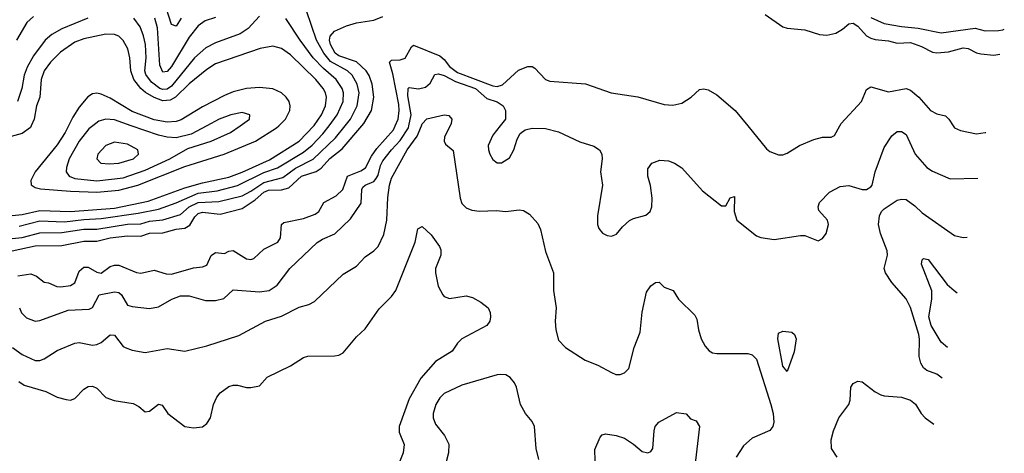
# Model space of a CAD drawing. Header units: inches. Extents: x 1173000 to 1307049, y 522583 to 678455.
# Tile 329 of 617: x 1301099 to 1305577, y 528508 to 530483. Entities that reach past the tile are written whole.
import ezdxf

# ---------------------------------------------------------------- set-up
doc = ezdxf.new("R2010")
doc.units = ezdxf.units.IN
doc.header["$MEASUREMENT"] = 0
doc.layers.add('B3502', color=7, linetype='Continuous')
doc.layers.add('B3503', color=7, linetype='Continuous')

msp = doc.modelspace()

# ---------------------------------------------------------------- linework, layer by layer
at = {"layer": 'B3502', "color": 5}
for points, elevation in [([(1301151.8, 530000), (1301148.1, 529991.9), (1301110, 529965.1), (1301010, 529936.9)], 1080), ([(1301030, 529423), (1301170, 529453), (1301290, 529455.2), (1301390, 529473.9), (1301450, 529474.1), (1301510.1, 529490.1), (1301590, 529498.7), (1301650, 529496.7), (1301690, 529511.2), (1301750, 529511.8), (1301810, 529529.1), (1301850, 529533.6), (1301872.1, 529547.9), (1301894.8, 529585.2), (1301910, 529599.8), (1301930, 529605.7), (1302010, 529597.4), (1302110, 529623.3), (1302170, 529663), (1302210, 529697.3), (1302230, 529706.5), (1302290, 529708.3), (1302322.7, 529717.3), (1302381.2, 529770), (1302448, 529792), (1302470, 529807.3), (1302510, 529851.5), (1302565.7, 529894.3), (1302655.4, 530000)], 1020), ([(1301050, 529484.6), (1301110, 529490.6), (1301190, 529512.3), (1301290, 529513.3), (1301390, 529529.3), (1301450, 529529.3), (1301590, 529551), (1301650, 529553.7), (1301690, 529565.4), (1301750, 529570.9), (1301830, 529596.2), (1301870, 529630), (1301910, 529649.8), (1302005.2, 529654.8), (1302110, 529680.6), (1302150, 529701.3), (1302210, 529741.4), (1302295.9, 529764.1), (1302353.9, 529806.1), (1302432.9, 529847.1), (1302534.8, 529945.2), (1302579.1, 530000)], 1040), ([(1301050.3, 529590.3), (1301110, 529596.2), (1301190, 529613.7), (1301330, 529609.3), (1301530, 529625), (1301683.1, 529656.9), (1301850, 529717.5), (1301930, 529740.2), (1302050, 529766.4), (1302110, 529788.5), (1302235, 529845), (1302369.5, 529930), (1302436.6, 530000)], 1080), ([(1301066.4, 528990), (1301110, 528958), (1301170, 528930.2), (1301190, 528930.2), (1301210, 528938.2), (1301270, 528976.5), (1301350, 529009.2), (1301370, 529013), (1301430, 529000.2), (1301450, 529004), (1301470, 529012.5), (1301510, 529048), (1301530, 529045.8), (1301570, 528994.3), (1301578, 528990), (1301610, 528977.8), (1301670, 528966.9), (1301770, 528984.9), (1301850, 528974), (1301950, 528996.9), (1302095.2, 529044.8), (1302216.2, 529110), (1302290, 529132.3), (1302370, 529174.3), (1302413.6, 529186.4), (1302440.2, 529199.8), (1302570, 529323.6), (1302630, 529360.2), (1302670, 529402.3), (1302709.8, 529430.2), (1302729.8, 529450.2), (1302755, 529505), (1302769.2, 529570), (1302772.8, 529672.8), (1302780.5, 529730), (1302790, 529760.7), (1302861.9, 529890), (1302906.8, 529953.2), (1302926.5, 530000)], 940), ([(1301090, 529316.1), (1301150, 529325), (1301175.4, 529315.4), (1301210, 529287.6), (1301230, 529284), (1301267.4, 529267.4), (1301286, 529266), (1301330, 529273.1), (1301350, 529284), (1301370, 529338), (1301390, 529355.7), (1301410, 529355.4), (1301450, 529333.3), (1301470, 529329), (1301510, 529359.1), (1301530, 529365.3), (1301550, 529364.7), (1301630, 529331.3), (1301650, 529328.7), (1301710, 529341.7), (1301764.8, 529324.8), (1301790, 529323.8), (1301890, 529352.7), (1301930, 529356.8), (1301950, 529364.7), (1301970.5, 529409.5), (1301990, 529423), (1302030, 529418.8), (1302050, 529429.3), (1302070, 529431.5), (1302130, 529393.6), (1302150, 529390.2), (1302164.4, 529395.6), (1302210, 529438.2), (1302273.5, 529470), (1302285, 529490), (1302289.9, 529550), (1302300.9, 529559.1), (1302390, 529577.9), (1302442.9, 529597.1), (1302459, 529610), (1302482.8, 529650), (1302538.5, 529681.5), (1302568.8, 529710), (1302589.1, 529770.9), (1302650, 529794.8), (1302671.4, 529808.6), (1302698.7, 529861.3), (1302723.4, 529896.6), (1302798.5, 529981.5), (1302807, 530000)], 980), ([(1301096.6, 529543.4), (1301190, 529567.5), (1301302, 529562), (1301390, 529573.7), (1301470, 529578.2), (1301637.9, 529602.1), (1301730, 529620.7), (1301810, 529649.2), (1301910, 529692.5), (1301996.7, 529703.3), (1302090, 529727.6), (1302210, 529786.4), (1302271.2, 529808.8), (1302390, 529880.2), (1302428.4, 529911.6), (1302477.5, 529962.5), (1302505.8, 530000)], 1060), ([(1301097.8, 529170), (1301107.2, 529147.2), (1301130, 529124.7), (1301170, 529110.2), (1301190, 529112.3), (1301320, 529160), (1301415.2, 529164.8), (1301430, 529171.7), (1301459.7, 529230), (1301530, 529243.5), (1301550, 529240.5), (1301561.8, 529230), (1301590, 529183), (1301610, 529176.6), (1301690, 529168.4), (1301730, 529175.4), (1301791.1, 529210), (1301830, 529225.9), (1301870, 529225.4), (1301944.7, 529204.7), (1301990, 529203.8), (1302027.5, 529212.5), (1302070, 529252.4), (1302190, 529243.3), (1302233.3, 529250), (1302270, 529273.2), (1302327.8, 529350), (1302452.4, 529467.6), (1302476.4, 529483.6), (1302532.9, 529507.1), (1302603.2, 529576.8), (1302652.2, 529647.8), (1302654.3, 529710), (1302660.1, 529719.9), (1302669.8, 529730), (1302710, 529746), (1302720.8, 529759.2), (1302730, 529775.4), (1302740.5, 529819.5), (1302750, 529839.8), (1302789.2, 529890), (1302830, 529932.5), (1302867.1, 529990), (1302869.1, 530000)], 960), ([(1301320.3, 530000), (1301305.3, 529970), (1301270, 529912.4), (1301169.4, 529790), (1301149.4, 529750), (1301151.1, 529731.1), (1301170, 529718.7), (1301193.3, 529713.3), (1301330, 529701.4), (1301450, 529698.2), (1301550, 529707.2), (1301635.6, 529730), (1301850, 529814.8), (1302029, 529870), (1302171.2, 529930), (1302266.7, 529990), (1302277, 530000)], 1120), ([(1301431.1, 530000), (1301413.4, 529986.6), (1301370, 529929.1), (1301323.9, 529850), (1301311.3, 529810), (1301310.1, 529790.1), (1301323.8, 529770), (1301350, 529759.5), (1301450, 529749.2), (1301570, 529762.3), (1301670, 529797.5), (1301781.5, 529850), (1301863.4, 529896.6), (1301969.6, 529930), (1302058.3, 529970), (1302101, 530000)], 1140), ([(1301949.8, 530000), (1301878.3, 529961.7), (1301810, 529945.4), (1301770, 529947.4), (1301730, 529956.5), (1301605.8, 530000)], 1140), ([(1303056.2, 530000), (1303031.5, 529950), (1303029.2, 529929.2), (1303035.6, 529915.6), (1303070, 529886.8), (1303101.5, 529670), (1303110, 529646), (1303130, 529626), (1303154.9, 529614.9), (1303190, 529610.3), (1303266.3, 529613.7), (1303310, 529608.9), (1303370, 529617.4), (1303390, 529614), (1303418, 529598), (1303455.3, 529555.3), (1303467.8, 529527.8), (1303490, 529427.3), (1303526, 529330), (1303527.1, 529250), (1303538.6, 529170), (1303534.3, 529110), (1303537, 529070), (1303550, 529024), (1303580.5, 528990), (1303670, 528931.6), (1303729, 528909), (1303790, 528875.5), (1303810, 528867.7), (1303830, 528866.8), (1303850, 528874), (1303870, 528894.8), (1303892.9, 528990), (1303920.7, 529059.3), (1303930, 529150.7), (1303950, 529241.6), (1303970, 529270.4), (1303990, 529285.5), (1304007.1, 529287.1), (1304030, 529264.9), (1304070.7, 529250), (1304094.8, 529210), (1304170, 529137.3), (1304178.5, 529118.5), (1304185.5, 529070), (1304198, 529030), (1304216.8, 528996.8), (1304235.2, 528975.2), (1304250, 528966.3), (1304270, 528962.8), (1304410, 528963), (1304430, 528956.6), (1304450, 528936.3), (1304515, 528730), (1304525.1, 528690), (1304529.1, 528650), (1304523.7, 528630), (1304510, 528611.8), (1304430, 528577), (1304390, 528542), (1304357.6, 528490)], 940), ([(1303283.7, 530000), (1303250, 529957.7), (1303230.2, 529910), (1303230.3, 529890), (1303236.9, 529870), (1303250, 529846.7), (1303270, 529830.4), (1303290, 529830.4), (1303326.1, 529853.9), (1303346.9, 529890), (1303361.6, 529938.4), (1303374.7, 529965.3), (1303398.2, 529981.8), (1303430, 529989), (1303490, 529987.6), (1303550, 529972.9), (1303646.6, 529926.6), (1303710, 529906.7), (1303736.3, 529890), (1303746.4, 529870), (1303748.5, 529850), (1303740.3, 529790), (1303748.9, 529730), (1303726.3, 529590), (1303727.4, 529550), (1303732.5, 529532.5), (1303750, 529510.8), (1303770, 529500.7), (1303790, 529497.3), (1303813.3, 529506.7), (1303839.7, 529540.3), (1303872.1, 529567.9), (1303890, 529577), (1303947.3, 529592.7), (1303966, 529610), (1303974.2, 529630), (1303975.3, 529670), (1303967.7, 529727.7), (1303955.8, 529770), (1303955.6, 529804.4), (1303973.2, 529830), (1304010, 529842.6), (1304050, 529840.9), (1304077.1, 529830), (1304110, 529808.8), (1304203.6, 529703.6), (1304290, 529635.5), (1304310, 529636), (1304330, 529671), (1304350, 529678), (1304347.7, 529610), (1304360.3, 529570), (1304450, 529498.4), (1304470.3, 529490.3), (1304530, 529482.6), (1304650, 529500.3), (1304670, 529499.5), (1304730, 529476.3), (1304750, 529486), (1304766.6, 529510), (1304777, 529550), (1304772.3, 529570), (1304733.6, 529613.6), (1304729.6, 529630), (1304736.9, 529650), (1304782, 529698), (1304830, 529723.1), (1304870, 529727.9), (1304930, 529710.2), (1304950, 529710.3), (1304970, 529721.7), (1304976.1, 529730), (1304989.8, 529790), (1305030, 529901.3), (1305065.5, 529954.5), (1305090, 529973.2), (1305110, 529973.4), (1305130, 529959.5), (1305170.8, 529870.8), (1305224.2, 529810), (1305250, 529792.7), (1305330, 529758.3), (1305456, 529761.4)], 960), ([(1304410.3, 530000), (1304495.4, 529895.4), (1304510, 529883), (1304550, 529867.7), (1304570, 529867.7), (1304590, 529875.5), (1304646, 529910), (1304710, 529936.9), (1304750, 529947.4), (1304790, 529948.5), (1304803.9, 529956.1), (1304829, 530000)], 980), ([(1305344, 530000), (1305350, 529990.4), (1305378, 529978), (1305450, 529963.2), (1305490, 529969.1), (1305493.2, 529970)], 980), ([(1305294, 528850.5), (1305270, 528868), (1305224.8, 528884.8), (1305210, 528897.6), (1305198, 528918), (1305189.8, 528949.8), (1305191.6, 529028.4), (1305188.2, 529050), (1305150, 529172.8), (1305130, 529211.1), (1305065.7, 529285.7), (1305036.1, 529330), (1305030.9, 529350), (1305045.5, 529410), (1305044.5, 529430), (1305013.9, 529510), (1305004.5, 529550), (1305009, 529590), (1305018, 529610), (1305030, 529622), (1305090, 529661.7), (1305110, 529665.6), (1305130, 529663.6), (1305170, 529635.3), (1305203.3, 529603.3), (1305350, 529500.3), (1305390, 529490.4), (1305408.1, 529492.2)], 940), ([(1301094.7, 528834.7), (1301118.6, 528818.6), (1301218, 528790), (1301270, 528764.4), (1301310, 528752.6), (1301330, 528750.3), (1301350, 528758), (1301390, 528800.9), (1301410, 528812.6), (1301430, 528814), (1301450, 528804.2), (1301490, 528762.6), (1301529.2, 528749.2), (1301615.5, 528735.5), (1301641.2, 528721.2), (1301670, 528697.1), (1301690, 528700.4), (1301730, 528731.5), (1301747.5, 528727.5), (1301772, 528690), (1301850, 528630.3), (1301890, 528624), (1301930, 528628.9), (1301950, 528643.7), (1301967.4, 528670), (1301980.8, 528730), (1301996.2, 528763.8), (1302010, 528783.7), (1302050, 528812.2), (1302070, 528818.4), (1302090, 528818), (1302130, 528807.7), (1302150, 528807.3), (1302190, 528816), (1302224.4, 528855.6), (1302330, 528907.2), (1302390, 528944.2), (1302410, 528950.3), (1302530, 528952), (1302550, 528955.8), (1302570, 528966.4), (1302630, 529038.4), (1302670, 529074.4), (1302733.7, 529166.3), (1302790, 529222.8), (1302809, 529250), (1302897.4, 529470), (1302909.8, 529530.2), (1302930, 529541.6), (1302970, 529503), (1303008.9, 529450), (1303014.4, 529434.4), (1303014.2, 529410), (1302989.5, 529350.5), (1302990.1, 529330.1), (1303002.6, 529270), (1303023.1, 529230), (1303030, 529222.6), (1303053.7, 529213.7), (1303130, 529224.9), (1303158.3, 529218.3), (1303196.7, 529196.7), (1303230, 529170.7), (1303238.4, 529150), (1303240.4, 529130), (1303237.6, 529110), (1303223.8, 529090), (1303110.1, 529029.9), (1303090.1, 529010), (1303065.9, 528974.1), (1302990, 528925.7), (1302922.6, 528850), (1302870, 528756.1), (1302824.3, 528630), (1302825, 528605), (1302847.6, 528547.6), (1302842.7, 528510), (1302827.5, 528472.5)], 920), ([(1305318.8, 528989.9), (1305290, 529014.1), (1305244.5, 529090), (1305234.2, 529130), (1305247.5, 529210), (1305247.7, 529247.7), (1305200.3, 529370), (1305203.6, 529390), (1305210, 529394.9), (1305230, 529390.3), (1305317.7, 529277.7), (1305349, 529249), (1305363.1, 529238.9)], 920), ([(1303460.5, 528480.5), (1303447.6, 528530), (1303440.5, 528630), (1303430, 528652.7), (1303399.5, 528690), (1303377, 528730), (1303358.4, 528810), (1303350, 528829), (1303330, 528854), (1303310, 528865.1), (1303287.2, 528867.2), (1303270, 528865.6), (1303110, 528818.7), (1303030, 528780.4), (1303010, 528760.5), (1302992.1, 528730), (1302979.7, 528690), (1302978.8, 528670), (1302990, 528641.3), (1303031.6, 528590), (1303050.2, 528550.2), (1303049, 528510), (1303038.4, 528470)], 940), ([(1304816.3, 528490), (1304791.5, 528530), (1304789.7, 528570), (1304799.7, 528610), (1304824, 528670), (1304869.7, 528730), (1304875.4, 528750), (1304879.5, 528810), (1304890, 528826.8), (1304910, 528837.3), (1304930, 528833.4), (1304990, 528788.2), (1305015.1, 528775.1), (1305030.4, 528770.4), (1305110, 528764.4), (1305150.4, 528750.4), (1305172.3, 528732.3), (1305199.1, 528690), (1305217.3, 528670), (1305256.7, 528640.7)], 940), ([(1303718.5, 528370), (1303715.1, 528524.9), (1303738.4, 528581.6), (1303747.3, 528592.7), (1303763.6, 528596.4), (1303811, 528590), (1303850, 528577), (1303890.2, 528550.2), (1303930, 528515.8), (1303955.3, 528510), (1303970, 528516.3), (1303978.7, 528530), (1303984.4, 528610), (1303989.7, 528630), (1304006, 528650), (1304086.6, 528693.4), (1304130, 528687.3), (1304150, 528665.5), (1304175.3, 528655.3), (1304190.2, 528630.2), (1304170.1, 528450)], 920)]:
    msp.add_lwpolyline(points, dxfattribs=dict(at, elevation=elevation))
for points, elevation in [([(1301530, 529925.4), (1301490, 529910.7), (1301454.7, 529870), (1301450.3, 529850), (1301468.4, 529830), (1301505.9, 529825.9), (1301550, 529829.6), (1301616.8, 529850), (1301638.7, 529870), (1301635.6, 529890), (1301590, 529915.9)], 1160), ([(1304590, 528881.2), (1304570, 528905.2), (1304546.6, 529030), (1304550, 529054.9), (1304570, 529064.2), (1304610, 529060.4), (1304623, 529050), (1304630.4, 529030), (1304621.3, 528970)], 940)]:
    msp.add_lwpolyline(points, close=True, dxfattribs=dict(at, elevation=elevation))
at = {"layer": 'B3503', "color": 5}
for points, elevation in [([(1301833.1, 530490), (1301810, 530453.1), (1301790, 530460.4), (1301755.2, 530570)], 1020), ([(1302579.1, 530000), (1302603.4, 530030), (1302634.4, 530090), (1302642.8, 530150), (1302634.5, 530190), (1302611.2, 530230), (1302589.4, 530250), (1302513.1, 530293.1), (1302482.1, 530330), (1302449, 530390), (1302403.5, 530523.5)], 1040), ([(1304490, 530506), (1304570, 530450.3), (1304590, 530445), (1304670, 530436.9), (1304735.9, 530415.9), (1304770, 530411.8), (1304810, 530422), (1304840.8, 530439.2), (1304870, 530463.5), (1304890, 530467.9), (1304910, 530453.9), (1304950.1, 530410.1), (1304970, 530398.2), (1304990, 530393.3), (1305050, 530386.6), (1305090, 530375.6), (1305150, 530378.9), (1305200.8, 530360.8), (1305250, 530334.8), (1305270, 530331.6), (1305322.9, 530337.1), (1305390, 530354.3), (1305412, 530352), (1305450, 530332.7), (1305470, 530327.5), (1305530, 530322), (1305556.6, 530326.4)], 1020), ([(1301162, 530498), (1301131.7, 530470), (1301083.7, 530390)], 1040), ([(1301408.1, 530490), (1301290, 530440.8), (1301244.8, 530415.2), (1301215, 530390), (1301162, 530318), (1301133.2, 530266.8), (1301119.9, 530230), (1301109.1, 530170), (1301088.5, 530110)], 1060), ([(1302190, 530498.7), (1302137.4, 530442.6), (1302102.1, 530417.9), (1301990, 530377.5), (1301945.1, 530354.9), (1301893.8, 530310), (1301790, 530180.1), (1301770, 530167), (1301750, 530165.2), (1301735.7, 530170), (1301698, 530198), (1301673.1, 530233.1), (1301668.3, 530250), (1301673.8, 530310), (1301670.6, 530370), (1301662.2, 530410), (1301646.3, 530450), (1301617.4, 530490)], 1060), ([(1301990, 530493.3), (1301941.9, 530478.1), (1301910, 530454.5), (1301870, 530403.9), (1301790, 530269.9), (1301770, 530247.5), (1301750, 530244.5), (1301736, 530276), (1301725.3, 530445.3), (1301713.7, 530490)], 1040), ([(1302505.8, 530000), (1302543.5, 530050), (1302569.9, 530110), (1302571.4, 530150), (1302565.1, 530170), (1302538.5, 530210), (1302480.4, 530260.4), (1302432.9, 530310), (1302373.9, 530390), (1302310, 530488.7)], 1060), ([(1302655.4, 530000), (1302663.9, 530010), (1302698.2, 530070), (1302709.6, 530130), (1302701.6, 530190), (1302688.3, 530228.3), (1302675.3, 530250), (1302630, 530291.4), (1302550, 530317.8), (1302533.1, 530330), (1302512.5, 530370), (1302508.6, 530390), (1302511.3, 530408.7), (1302530, 530430.1), (1302585.2, 530454.8), (1302630, 530468), (1302710, 530480.3), (1302750, 530497.4)], 1020), ([(1304970, 530492.4), (1305030, 530466.4), (1305110, 530451.9), (1305185, 530445), (1305290, 530423.7), (1305444.7, 530444.7), (1305490, 530432.9), (1305550, 530434.5), (1305570, 530437.1), (1305576.9, 530440.6)], 1040), ([(1302436.6, 530000), (1302438.3, 530001.7), (1302471.4, 530050), (1302490.3, 530090), (1302495, 530130), (1302489.5, 530150), (1302478.7, 530170), (1302446.2, 530210), (1302330, 530322.7), (1302290, 530351.7), (1302250, 530362.8), (1302192.2, 530352.2), (1301990, 530281.3), (1301950, 530255.9), (1301870, 530190.3), (1301808, 530130), (1301783.7, 530116.3), (1301750, 530113.2), (1301710, 530128.2), (1301671.8, 530151.8), (1301650, 530170), (1301618.4, 530210), (1301603.7, 530250), (1301600.6, 530310), (1301590.4, 530350), (1301570, 530388.7), (1301550, 530408.2), (1301530, 530416.3), (1301490, 530417.7), (1301390, 530395.7), (1301350, 530380.6), (1301284.3, 530335.7), (1301239.3, 530290), (1301210.1, 530249.9), (1301197.1, 530210), (1301190.1, 530130.1), (1301175.9, 530090), (1301165.3, 530030), (1301151.8, 530000)], 1080), ([(1302807, 530000), (1302820.8, 530030), (1302825.3, 530070), (1302823.1, 530096.9), (1302796.1, 530236.1), (1302781.3, 530290), (1302790, 530298.7), (1302830, 530300.4), (1302852.6, 530307.4), (1302880.9, 530359.1), (1302890, 530367.5), (1303010, 530318.2), (1303030, 530301.1), (1303053.3, 530270), (1303090, 530242.1), (1303250, 530182.2), (1303270, 530179.2), (1303294.2, 530185.8), (1303367.6, 530252.4), (1303410.5, 530270.5), (1303429.6, 530269.6), (1303441.7, 530261.7), (1303490, 530210.4), (1303510, 530203.1), (1303671.6, 530191.6), (1303789.6, 530150.4), (1303910, 530131.7), (1304030, 530096.5), (1304070, 530093.7), (1304110, 530103.1), (1304152.3, 530130), (1304190, 530164.9), (1304210, 530168), (1304230, 530163.1), (1304270, 530141.5), (1304353.4, 530070), (1304410.3, 530000)], 980), ([(1302869.1, 530000), (1302879.1, 530050), (1302863.7, 530136.3), (1302866.4, 530170), (1302870, 530173.7), (1302912.2, 530167.8), (1302944.2, 530175.8), (1302966.5, 530193.5), (1302987.1, 530232.9), (1303003.5, 530236.5), (1303030, 530228.1), (1303081.4, 530201.4), (1303171.6, 530170), (1303223.4, 530123.4), (1303270, 530109.1), (1303298, 530090), (1303307.9, 530070), (1303307.6, 530030), (1303283.7, 530000)], 960), ([(1302277, 530000), (1302308, 530030), (1302327.9, 530070), (1302329.4, 530090), (1302323.8, 530110), (1302310.6, 530130.6), (1302290, 530149.3), (1302250, 530167.6), (1302190, 530173.7), (1302130, 530169.9), (1302070, 530154.9), (1302030, 530138.5), (1301930, 530086.8), (1301833, 530027), (1301810, 530019.5), (1301770, 530015.6), (1301710, 530026.5), (1301610, 530064.2), (1301510, 530126.3), (1301470, 530144.3), (1301450, 530148.3), (1301430, 530144.8), (1301408.7, 530131.3), (1301370, 530084.6), (1301340.2, 530039.8), (1301320.3, 530000)], 1120), ([(1304829, 530000), (1304834.7, 530010), (1304927.2, 530110), (1304950, 530164.4), (1304970, 530176.9), (1305050, 530154.3), (1305130, 530169.2), (1305150, 530161.6), (1305188.4, 530130), (1305240.8, 530070), (1305270, 530053.5), (1305310, 530044.4), (1305325.3, 530030), (1305344, 530000)], 980), ([(1302101, 530000), (1302143.7, 530030), (1302145.2, 530050), (1302110, 530060.4), (1302059.1, 530050), (1302005.7, 530030), (1301949.8, 530000)], 1140), ([(1301605.8, 530000), (1301530, 530026.6), (1301490, 530030.4), (1301458.9, 530021.1), (1301431.1, 530000)], 1140), ([(1302926.5, 530000), (1302930, 530008.2), (1302950, 530031.9), (1303030.1, 530050.1), (1303050, 530047.2), (1303064, 530030), (1303061.1, 530010), (1303056.2, 530000)], 940)]:
    msp.add_lwpolyline(points, dxfattribs=dict(at, elevation=elevation))

doc.saveas('drawing.dxf')
